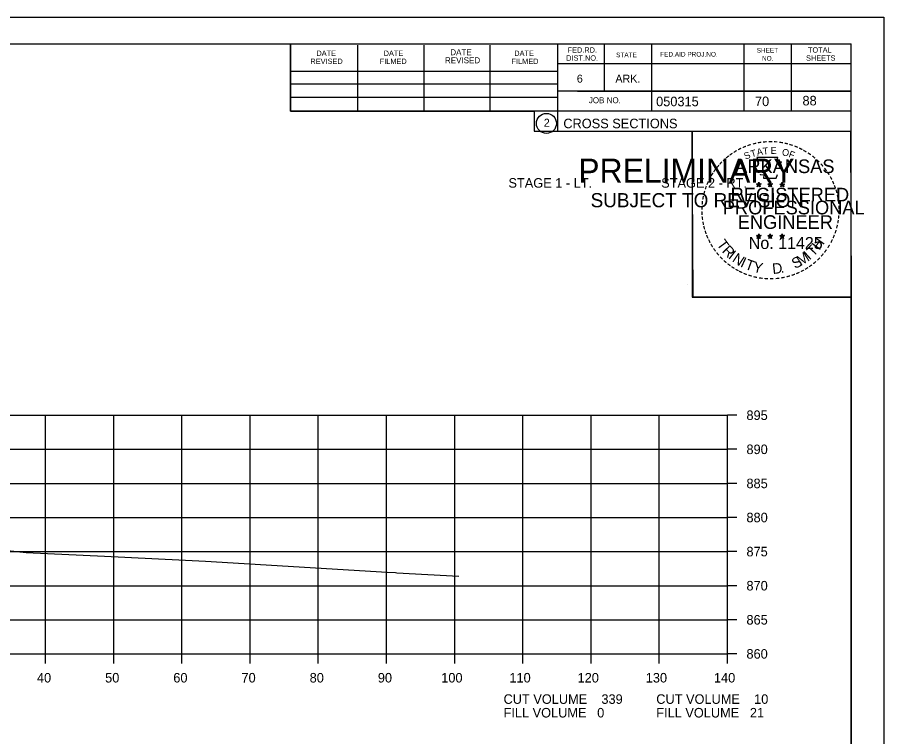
# Model space of a CAD drawing. Extents: x 1486524 to 1499135, y 326561 to 337924.
# Drawn here: x 1489018.7 to 1489145.8, y 332460.5 to 332566 of the extents above; entities that cross this region are included whole.
import ezdxf

# ---------------------------------------------------------------- set-up
doc = ezdxf.new("R2010")
doc.units = 0
for name, color, linetype in [('Default', 7, 'Continuous'), ('E_Const Align', 7, 'Continuous'), ('E_Const Align Station', 7, 'Continuous'), ('E_Ownership Information', 7, 'Continuous'), ('E_Property Line', 7, 'Continuous'), ('E_Quarter Calls', 7, 'Continuous'), ('E_Section Line', 7, 'Continuous'), ('E_Station Offset', 7, 'Continuous'), ('E_Tract Number', 7, 'Continuous'), ('S_SIXTEEN_SECTION', 7, 'Continuous')]:
    doc.layers.add(name, color=color, linetype=linetype)

msp = doc.modelspace()

# ---------------------------------------------------------------- linework, layer by layer
at = {"layer": 'E_Const Align'}
for p, q in [((1489122.89, 332472.61), (1489122.89, 332507.61)), ((1489124.29, 332507.61), (1489122.89, 332507.61)), ((1489124.29, 332502.61), (1489122.89, 332502.61)), ((1489124.29, 332497.61), (1489122.89, 332497.61)), ((1489124.29, 332492.61), (1489122.89, 332492.61)), ((1489124.29, 332487.61), (1489122.89, 332487.61)), ((1489124.29, 332482.61), (1489122.89, 332482.61)), ((1489124.29, 332477.61), (1489122.89, 332477.61)), ((1488842.89, 332472.61), (1489122.89, 332472.61)), ((1489022.89, 332471.21), (1489022.89, 332472.61)), ((1489032.89, 332471.21), (1489032.89, 332472.61)), ((1489042.89, 332471.21), (1489042.89, 332472.61)), ((1489052.89, 332471.21), (1489052.89, 332472.61)), ((1489062.89, 332471.21), (1489062.89, 332472.61)), ((1489072.89, 332471.21), (1489072.89, 332472.61)), ((1489082.89, 332471.21), (1489082.89, 332472.61)), ((1489092.89, 332471.21), (1489092.89, 332472.61)), ((1489102.89, 332471.21), (1489102.89, 332472.61)), ((1489112.89, 332471.21), (1489112.89, 332472.61)), ((1489122.89, 332471.21), (1489122.89, 332472.61)), ((1489124.29, 332472.61), (1489122.89, 332472.61))]:
    msp.add_line(p, q, dxfattribs=at)
at = {"layer": 'E_Ownership Information'}
for p, q in [((1488842.89, 332507.61), (1489122.89, 332507.61)), ((1489022.89, 332472.61), (1489022.89, 332507.61)), ((1489032.89, 332472.61), (1489032.89, 332507.61)), ((1489042.89, 332472.61), (1489042.89, 332507.61)), ((1489052.89, 332472.61), (1489052.89, 332507.61)), ((1489062.89, 332472.61), (1489062.89, 332507.61)), ((1489072.89, 332472.61), (1489072.89, 332507.61)), ((1489082.89, 332472.61), (1489082.89, 332507.61)), ((1489092.89, 332472.61), (1489092.89, 332507.61)), ((1489102.89, 332472.61), (1489102.89, 332507.61)), ((1489112.89, 332472.61), (1489112.89, 332507.61)), ((1489122.89, 332472.61), (1489122.89, 332507.61)), ((1488842.89, 332502.61), (1489122.89, 332502.61)), ((1488842.89, 332497.61), (1489122.89, 332497.61)), ((1488842.89, 332492.61), (1489122.89, 332492.61)), ((1488842.89, 332487.61), (1489122.89, 332487.61)), ((1488842.89, 332482.61), (1489122.89, 332482.61)), ((1488842.89, 332477.61), (1489122.89, 332477.61)), ((1488842.89, 332472.61), (1489122.89, 332472.61))]:
    msp.add_line(p, q, dxfattribs=at)
at = {"layer": 'E_Property Line'}
for p, q in [((1488824.89, 332562.07), (1489141.07, 332562.07)), ((1489058.81, 332552.19), (1489058.81, 332562.07)), ((1489068.67, 332552.19), (1489068.67, 332561.87)), ((1489078.43, 332552.19), (1489078.43, 332561.87)), ((1489088.11, 332552.19), (1489088.11, 332561.87)), ((1489097.97, 332562.07), (1489097.97, 332549.27)), ((1489104.81, 332562.07), (1489104.81, 332555.13)), ((1489111.75, 332562.07), (1489111.75, 332552.19)), ((1489125.33, 332562.07), (1489125.33, 332552.19)), ((1489132.27, 332562.07), (1489132.27, 332552.19)), ((1489141.07, 332356.61), (1489141.07, 332562.07)), ((1489058.81, 332558.05), (1489097.97, 332558.05)), ((1489141.07, 332559.13), (1489097.97, 332559.13)), ((1489141.07, 332559.15), (1489141.07, 332559.15)), ((1489058.81, 332556.19), (1489097.97, 332556.19)), ((1489058.81, 332552.19), (1489058.81, 332554.25)), ((1489058.81, 332554.25), (1489097.97, 332554.25)), ((1489141.07, 332555.13), (1489097.97, 332555.13)), ((1489100.93, 332555.13), (1489141.07, 332555.13)), ((1489141.07, 332552.19), (1489058.81, 332552.19)), ((1489097.97, 332549.27), (1489141.07, 332549.27))]:
    msp.add_line(p, q, dxfattribs=at)
msp.add_circle((1489096.35, 332550.41), 1.47, dxfattribs=at)
at = {"layer": 'E_Quarter Calls'}
for p, q in [((1488812.48, 332565.97), (1489145.82, 332565.97)), ((1489117.1, 332526.82), (1489117.1, 332526.82))]:
    msp.add_line(p, q, dxfattribs=at)
for points in [[(1488812.48, 332565.97), (1489145.82, 332565.97), (1489145.82, 332352.63), (1488812.48, 332352.63)], [(1489058.81, 332562.07), (1489058.81, 332552.19), (1489094.54, 332552.19), (1489094.54, 332549.27), (1489117.74, 332549.27), (1489117.74, 332524.94), (1489141.07, 332524.94), (1489141.07, 332356.61), (1488824.89, 332356.61), (1488824.89, 332562.07)], [(1489117.74, 332549.27), (1489140.94, 332549.27), (1489141.07, 332524.94), (1489117.86, 332524.94)]]:
    msp.add_lwpolyline(points, close=True, dxfattribs=at)
at = {"layer": 'E_Tract Number'}
msp.add_lwpolyline([(1489012.23, 332488.33), (1489020.02, 332487.49), (1489031.53, 332486.94), (1489042.41, 332486.41), (1489046.33, 332486.19), (1489072.97, 332484.61), (1489074.23, 332484.54), (1489074.41, 332484.52), (1489083.5, 332483.99)], dxfattribs=at)
at = {"layer": 'S_SIXTEEN_SECTION'}
for p, q in [((1489127.15, 332541.53), (1489127.5, 332541.42)), ((1489127.15, 332541.53), (1489127.4, 332541.48)), ((1489127.15, 332541.53), (1489127.39, 332541.41)), ((1489127.28, 332541.12), (1489127.5, 332541.42)), ((1489127.5, 332541.78), (1489127.46, 332541.53)), ((1489127.5, 332541.42), (1489127.5, 332541.78)), ((1489127.5, 332541.78), (1489127.55, 332541.53)), ((1489127.85, 332541.53), (1489127.5, 332541.42)), ((1489127.71, 332541.12), (1489127.5, 332541.42)), ((1489127.85, 332541.53), (1489127.56, 332541.48)), ((1489127.71, 332541.12), (1489127.58, 332541.41)), ((1489127.85, 332541.53), (1489127.64, 332541.43)), ((1489128.82, 332541.53), (1489129.17, 332541.42)), ((1489128.82, 332541.53), (1489129.07, 332541.48)), ((1489128.82, 332541.53), (1489129.06, 332541.41)), ((1489128.95, 332541.12), (1489129.17, 332541.42)), ((1489129.17, 332541.78), (1489129.13, 332541.53)), ((1489129.17, 332541.42), (1489129.17, 332541.78)), ((1489129.17, 332541.78), (1489129.22, 332541.53)), ((1489129.52, 332541.53), (1489129.17, 332541.42)), ((1489129.38, 332541.12), (1489129.17, 332541.42)), ((1489129.52, 332541.53), (1489129.23, 332541.48)), ((1489129.38, 332541.12), (1489129.25, 332541.41)), ((1489129.52, 332541.53), (1489129.31, 332541.43)), ((1489130.58, 332541.52), (1489130.93, 332541.41)), ((1489130.58, 332541.52), (1489130.84, 332541.47)), ((1489130.58, 332541.52), (1489130.82, 332541.39)), ((1489130.72, 332541.11), (1489130.93, 332541.41)), ((1489130.93, 332541.77), (1489130.89, 332541.52)), ((1489130.93, 332541.41), (1489130.93, 332541.77)), ((1489130.93, 332541.77), (1489130.98, 332541.52)), ((1489131.28, 332541.52), (1489130.93, 332541.41)), ((1489131.15, 332541.11), (1489130.93, 332541.41)), ((1489131.28, 332541.52), (1489130.99, 332541.47)), ((1489131.15, 332541.11), (1489131.01, 332541.4)), ((1489131.28, 332541.52), (1489131.08, 332541.41)), ((1489127.28, 332541.12), (1489127.41, 332541.36)), ((1489127.28, 332541.12), (1489127.5, 332541.34)), ((1489127.71, 332541.12), (1489127.5, 332541.33)), ((1489128.95, 332541.12), (1489129.08, 332541.36)), ((1489128.95, 332541.12), (1489129.17, 332541.34)), ((1489129.38, 332541.12), (1489129.17, 332541.33)), ((1489130.72, 332541.11), (1489130.84, 332541.35)), ((1489130.72, 332541.11), (1489130.93, 332541.33)), ((1489131.15, 332541.11), (1489130.93, 332541.32)), ((1489127.15, 332533.96), (1489127.5, 332533.84)), ((1489127.15, 332533.96), (1489127.4, 332533.91)), ((1489127.15, 332533.96), (1489127.38, 332533.83)), ((1489127.28, 332533.55), (1489127.5, 332533.84)), ((1489127.28, 332533.55), (1489127.41, 332533.79)), ((1489127.5, 332534.21), (1489127.45, 332533.96)), ((1489127.5, 332533.84), (1489127.5, 332534.21)), ((1489127.5, 332534.21), (1489127.54, 332533.96)), ((1489127.84, 332533.96), (1489127.5, 332533.84)), ((1489127.71, 332533.55), (1489127.5, 332533.84)), ((1489127.84, 332533.96), (1489127.56, 332533.91)), ((1489127.71, 332533.55), (1489127.57, 332533.84)), ((1489127.84, 332533.96), (1489127.64, 332533.85)), ((1489128.82, 332533.96), (1489129.16, 332533.84)), ((1489128.82, 332533.96), (1489129.07, 332533.91)), ((1489128.82, 332533.96), (1489129.05, 332533.83)), ((1489128.95, 332533.55), (1489129.16, 332533.84)), ((1489128.95, 332533.55), (1489129.07, 332533.79)), ((1489129.16, 332534.21), (1489129.12, 332533.96)), ((1489129.16, 332533.84), (1489129.16, 332534.21)), ((1489129.16, 332534.21), (1489129.21, 332533.96)), ((1489129.51, 332533.96), (1489129.16, 332533.84)), ((1489129.38, 332533.55), (1489129.16, 332533.84)), ((1489129.51, 332533.96), (1489129.23, 332533.91)), ((1489129.38, 332533.55), (1489129.24, 332533.84)), ((1489129.51, 332533.96), (1489129.31, 332533.85)), ((1489130.58, 332533.95), (1489130.93, 332533.83)), ((1489130.58, 332533.95), (1489130.84, 332533.9)), ((1489130.58, 332533.95), (1489130.82, 332533.82)), ((1489130.72, 332533.54), (1489130.93, 332533.83)), ((1489130.72, 332533.54), (1489130.84, 332533.78)), ((1489130.93, 332534.2), (1489130.89, 332533.95)), ((1489130.93, 332533.83), (1489130.93, 332534.2)), ((1489130.93, 332534.2), (1489130.98, 332533.95)), ((1489131.28, 332533.95), (1489130.93, 332533.83)), ((1489131.14, 332533.54), (1489130.93, 332533.83)), ((1489131.28, 332533.95), (1489130.99, 332533.9)), ((1489131.14, 332533.54), (1489131.01, 332533.83)), ((1489131.28, 332533.95), (1489131.07, 332533.84)), ((1489127.28, 332533.55), (1489127.49, 332533.76)), ((1489127.71, 332533.55), (1489127.49, 332533.76)), ((1489128.95, 332533.55), (1489129.16, 332533.76)), ((1489129.38, 332533.55), (1489129.16, 332533.76)), ((1489130.72, 332533.54), (1489130.93, 332533.75)), ((1489131.14, 332533.54), (1489130.93, 332533.75))]:
    msp.add_line(p, q, dxfattribs=at)
for points in [[(1489127.19, 332545.41), (1489127.46, 332544.58)], [(1489130.7, 332544.48), (1489130.84, 332544.77), (1489130.16, 332544.74), (1489130.31, 332545.41), (1489127.19, 332545.41)], [(1489127.68, 332542.98), (1489127.68, 332542.9), (1489128.25, 332542.88), (1489128.19, 332542.4), (1489130.06, 332542.4), (1489130.26, 332542.94)], [(1489127.5, 332541.78), (1489127.71, 332541.12), (1489127.15, 332541.53), (1489127.85, 332541.53), (1489127.28, 332541.12), (1489127.5, 332541.78)], [(1489129.17, 332541.78), (1489129.38, 332541.12), (1489128.82, 332541.53), (1489129.52, 332541.53), (1489128.95, 332541.12), (1489129.17, 332541.78)], [(1489130.93, 332541.77), (1489131.15, 332541.11), (1489130.58, 332541.52), (1489131.28, 332541.52), (1489130.72, 332541.11), (1489130.93, 332541.77)], [(1489127.5, 332534.21), (1489127.71, 332533.55), (1489127.15, 332533.96), (1489127.84, 332533.96), (1489127.28, 332533.55), (1489127.5, 332534.21)], [(1489129.16, 332534.21), (1489129.38, 332533.55), (1489128.82, 332533.96), (1489129.51, 332533.96), (1489128.95, 332533.55), (1489129.16, 332534.21)], [(1489130.93, 332534.2), (1489131.14, 332533.54), (1489130.58, 332533.95), (1489131.28, 332533.95), (1489130.72, 332533.54), (1489130.93, 332534.2)]]:
    msp.add_lwpolyline(points, dxfattribs=at)
for centre, radius in [((1489127.5, 332541.42), 0.172), ((1489127.5, 332541.42), 0.145), ((1489127.5, 332541.42), 0.116), ((1489127.5, 332541.42), 0.0991), ((1489127.5, 332541.42), 0.0747), ((1489127.5, 332541.42), 0.0495), ((1489127.5, 332541.42), 0.0296), ((1489129.17, 332541.42), 0.172), ((1489129.17, 332541.42), 0.145), ((1489129.17, 332541.42), 0.116), ((1489129.17, 332541.42), 0.0991), ((1489129.17, 332541.42), 0.0747), ((1489129.17, 332541.42), 0.0495), ((1489129.17, 332541.42), 0.0296), ((1489130.93, 332541.4), 0.172), ((1489130.93, 332541.4), 0.145), ((1489130.93, 332541.4), 0.116), ((1489130.93, 332541.4), 0.0991), ((1489130.93, 332541.4), 0.0747), ((1489130.93, 332541.4), 0.0495), ((1489130.93, 332541.4), 0.0296), ((1489127.49, 332533.84), 0.172), ((1489127.49, 332533.84), 0.145), ((1489127.49, 332533.84), 0.116), ((1489127.49, 332533.84), 0.0991), ((1489127.49, 332533.84), 0.0747), ((1489127.49, 332533.84), 0.0495), ((1489127.49, 332533.84), 0.0296), ((1489129.16, 332533.84), 0.172), ((1489129.16, 332533.84), 0.145), ((1489129.16, 332533.84), 0.116), ((1489129.16, 332533.84), 0.0991), ((1489129.16, 332533.84), 0.0747), ((1489129.16, 332533.84), 0.0495), ((1489129.16, 332533.84), 0.0296), ((1489130.93, 332533.83), 0.172), ((1489130.93, 332533.83), 0.145), ((1489130.93, 332533.83), 0.116), ((1489130.93, 332533.83), 0.0991), ((1489130.93, 332533.83), 0.0747), ((1489130.93, 332533.83), 0.0495), ((1489130.93, 332533.83), 0.0296)]:
    msp.add_circle(centre, radius, dxfattribs=at)

# ---------------------------------------------------------------- texts
at = {"layer": 'Default'}
for s, p in [('STAGE 1 - LT.', (1489090.78, 332540.98)), ('STAGE 2 - RT.', (1489113.18, 332540.98))]:
    msp.add_text(s, height=1.4, dxfattribs=at).set_placement(p)
at = {"layer": 'E_Const Align Station'}
for s, p in [('895', (1489125.69, 332506.91)), ('890', (1489125.69, 332501.91)), ('885', (1489125.69, 332496.91)), ('880', (1489125.69, 332491.91)), ('875', (1489125.69, 332486.91)), ('870', (1489125.69, 332481.91)), ('865', (1489125.69, 332476.91)), ('860', (1489125.69, 332471.91)), ('40', (1489021.62, 332468.41)), ('50', (1489031.62, 332468.41)), ('60', (1489041.62, 332468.41)), ('70', (1489051.62, 332468.41)), ('80', (1489061.62, 332468.41)), ('90', (1489071.62, 332468.41)), ('100', (1489080.92, 332468.41)), ('110', (1489090.92, 332468.41)), ('120', (1489100.92, 332468.41)), ('130', (1489110.92, 332468.41)), ('140', (1489120.92, 332468.41)), ('CUT VOLUME    339', (1489090.06, 332465.28)), ('CUT VOLUME    10', (1489112.46, 332465.28)), ('FILL VOLUME   0', (1489090.06, 332463.28)), ('FILL VOLUME   21', (1489112.46, 332463.28))]:
    msp.add_text(s, height=1.4, dxfattribs=at).set_placement(p)
at = {"layer": 'E_Property Line'}
for s, height, p in [('DATE', 0.782, (1489062.61, 332560.31)), ('DATE', 0.782, (1489072.47, 332560.31)), ('DATE', 0.879, (1489082.25, 332560.41)), ('DATE', 0.782, (1489091.63, 332560.31)), ('FED.RD.', 0.782, (1489099.45, 332560.79)), ('STATE', 0.684, (1489106.57, 332560.11)), ('FED.AID PROJ.NO.', 0.684, (1489113.03, 332560.21)), ('SHEET', 0.684, (1489127.19, 332560.79)), ('TOTAL', 0.782, (1489134.71, 332560.79)), ('REVISED', 0.782, (1489061.73, 332559.13)), ('FILMED', 0.782, (1489071.89, 332559.13)), ('REVISED', 0.879, (1489081.47, 332559.23)), ('FILMED', 0.782, (1489091.23, 332559.13)), ('DIST.NO.', 0.782, (1489099.25, 332559.61)), ('NO.', 0.684, (1489127.97, 332559.61)), ('SHEETS', 0.782, (1489134.43, 332559.61)), ('6', 1.17, (1489100.81, 332556.39)), ('ARK.', 1.172, (1489106.47, 332556.39)), ('JOB NO.', 0.879, (1489102.57, 332553.37)), ('050315', 1.4, (1489112.44, 332552.93)), ('2', 1.17, (1489095.97, 332549.92)), ('CROSS SECTIONS', 1.4, (1489098.83, 332549.7))]:
    msp.add_text(s, height=height, rotation=360, dxfattribs=at).set_placement(p)
at = {"layer": 'E_Section Line'}
for s, height, p in [('PRELIMINARY', 3.5, (1489101.02, 332541.74)), ('DWB', 0.01, (1489101.76, 332543.59)), ('SUBJECT TO REVISION', 2.0751, (1489102.83, 332538.11))]:
    msp.add_text(s, height=height, rotation=360, dxfattribs=at).set_placement(p)
at = {"layer": 'E_Station Offset'}
for s, p in [('70', (1489126.94, 332552.95)), ('88', (1489133.91, 332553.05))]:
    msp.add_text(s, height=1.4, dxfattribs=at).set_placement(p)
at = {"layer": 'S_SIXTEEN_SECTION'}
for s, height, rotation, p in [('-', 1.6, 5.8968, (1489128.1, 332547.05)), ('-', 1.6, 0.1862, (1489128.87, 332547.12)), ('-', 1.6, 357.743, (1489129.59, 332547.11)), ('-', 1.6, 34.0636, (1489124.08, 332545.58)), ('-', 1.6, 28.7918, (1489124.67, 332545.95)), ('-', 1.6, 24.3072, (1489125.31, 332546.26)), ('-', 1.6, 19.1761, (1489125.94, 332546.53)), ('T', 1, 16.4036, (1489126.46, 332545.42)), ('-', 1.6, 13.6301, (1489126.69, 332546.77)), ('A', 1, 11.2132, (1489127.29, 332545.67)), ('-', 1.6, 10.2193, (1489127.37, 332546.94)), ('T', 1, 6.0228, (1489128.14, 332545.83)), ('E', 1, 0.8323, (1489129.24, 332545.94)), ('-', 1.6, 352.1617, (1489130.34, 332547.05)), ('O', 1, 350.4515, (1489130.84, 332545.73)), ('-', 1.6, 347.2049, (1489131.05, 332546.94)), ('-', 1.6, 342.3362, (1489131.69, 332546.78)), ('-', 1.6, 337.8551, (1489132.42, 332546.56)), ('-', 1.6, 334.1211, (1489133.06, 332546.29)), ('-', 1.6, 329.6409, (1489133.63, 332546)), ('-', 1.6, 42.9622, (1489122.59, 332544.39)), ('-', 1.6, 38.9507, (1489123.02, 332544.8)), ('-', 1.6, 36.2317, (1489123.5, 332545.18)), ('S', 1, 21.594, (1489125.55, 332545.08)), ('F', 1, 340.0707, (1489131.8, 332545.5)), ('-', 1.6, 325.8627, (1489134.28, 332545.64)), ('-', 1.6, 320.5297, (1489134.89, 332545.22)), ('-', 1.6, 50.6142, (1489121.74, 332543.42)), ('-', 1.6, 48.423, (1489122.14, 332543.91)), ('ARKANSAS', 2, 360, (1489124.04, 332543.12)), ('-', 1.6, 315.5786, (1489135.49, 332544.73)), ('-', 1.6, 309.8797, (1489136.06, 332544.18)), ('-', 1.6, 58.0706, (1489121, 332542.33)), ('-', 1.6, 54.2325, (1489121.32, 332542.86)), ('-', 1.6, 306.6522, (1489136.58, 332543.58)), ('-', 1.4, 303.6753, (1489137.07, 332543.01)), ('-', 1.6, 299.6684, (1489137.39, 332542.4)), ('-', 1.6, 67.7743, (1489120.43, 332541.1)), ('-', 1.6, 62.8713, (1489120.69, 332541.72)), ('DWB', 0.01, 360, (1489127.49, 332541.41)), ('DWB', 0.01, 360, (1489129.16, 332541.41)), ('DWB', 0.01, 360, (1489130.92, 332541.4)), ('-', 1.6, 294.6628, (1489137.71, 332541.79)), ('-', 1.6, 75.461, (1489120.01, 332539.76)), ('-', 1.6, 72.3945, (1489120.21, 332540.47)), ('REGISTERED', 2, 360, (1489123.37, 332538.97)), ('-', 1.6, 290.5728, (1489137.97, 332541.21)), ('-', 1.6, 285.1233, (1489138.2, 332540.63)), ('-', 1.6, 85.1863, (1489119.8, 332538.36)), ('-', 1.6, 81.2013, (1489119.88, 332539.05)), ('PROFESSIONAL', 2, 360, (1489122.22, 332537.07)), ('-', 1.6, 280.5493, (1489138.4, 332539.89)), ('-', 1.6, 276.5962, (1489138.56, 332539.12)), ('-', 1.6, 89.0622, (1489119.78, 332537.66)), ('-', 1.6, 274.3301, (1489138.62, 332538.4)), ('-', 1.6, 269.9407, (1489138.66, 332537.77)), ('-', 1.6, 94.1959, (1489119.81, 332536.93)), ('-', 1.6, 98.9479, (1489119.89, 332536.26)), ('ENGINEER', 2, 360, (1489124.41, 332534.94)), ('-', 1.6, 263.5172, (1489138.64, 332537.1)), ('-', 1.6, 101.7149, (1489120.02, 332535.53)), ('-', 1.6, 105.4578, (1489120.18, 332534.94)), ('-', 1.6, 255.7626, (1489138.46, 332535.77)), ('-', 1.6, 260.9953, (1489138.57, 332536.45)), ('-', 1.6, 109.0874, (1489120.4, 332534.3)), ('-', 1.6, 114.0643, (1489120.65, 332533.71)), ('No. 11425', 1.757, 360, (1489126.03, 332531.99)), ('DWB', 0.01, 360, (1489127.48, 332533.84)), ('DWB', 0.01, 360, (1489129.15, 332533.84)), ('DWB', 0.01, 360, (1489130.92, 332533.83)), ('-', 1.6, 247.8887, (1489138.05, 332534.38)), ('-', 1.6, 252.8681, (1489138.28, 332535.05)), ('-', 1.6, 115.7289, (1489120.96, 332533.09)), ('-', 1.6, 120.4471, (1489121.31, 332532.5)), ('T', 1.54, 306.0406, (1489121.25, 332532.68)), ('R', 1.54, 314.005, (1489122.02, 332531.63)), ('T', 1.54, 46.6444, (1489135.49, 332530.78)), ('H', 1.54, 54.6088, (1489136.38, 332531.72)), ('-', 1.6, 239.0712, (1489137.4, 332533)), ('-', 1.6, 244.6197, (1489137.79, 332533.75)), ('-', 1.6, 125.8934, (1489121.72, 332531.94)), ('-', 1.6, 130.7181, (1489122.18, 332531.39)), ('I', 1.54, 321.9694, (1489122.92, 332530.7)), ('N', 1.54, 326.5002, (1489123.49, 332530.23)), ('M', 1.54, 32.6563, (1489133.64, 332529.45)), ('I', 1.54, 42.1136, (1489134.92, 332530.3)), ('-', 1.6, 231.2538, (1489136.56, 332531.78)), ('-', 1.6, 233.8452, (1489136.99, 332532.34)), ('-', 1.6, 134.2238, (1489122.7, 332530.85)), ('-', 1.6, 138.9338, (1489123.22, 332530.38)), ('I', 1.54, 335.3603, (1489124.69, 332529.44)), ('T', 1.54, 339.8912, (1489125.35, 332529.12)), ('Y', 1.54, 347.8556, (1489126.57, 332528.67)), ('S', 1.54, 26.9312, (1489132.8, 332529.04)), ('-', 1.6, 221.0851, (1489135.56, 332530.7)), ('-', 1.6, 225.7653, (1489136.09, 332531.21)), ('-', 1.6, 144.6463, (1489123.78, 332529.98)), ('-', 1.6, 148.0898, (1489124.34, 332529.61)), ('-', 1.6, 151.5704, (1489124.92, 332529.28)), ('-', 1.6, 154.6002, (1489125.44, 332529.03)), ('D', 1.54, 6.3969, (1489129.56, 332528.31)), ('.', 1.54, 13.7642, (1489130.75, 332528.44)), ('-', 1.6, 207.3568, (1489133.92, 332529.5)), ('-', 1.6, 212.2491, (1489134.48, 332529.85)), ('-', 1.6, 215.7363, (1489135.01, 332530.23)), ('-', 1.6, 158.5612, (1489126.06, 332528.78)), ('-', 1.6, 162.7983, (1489126.75, 332528.57)), ('-', 1.6, 167.5555, (1489127.46, 332528.4)), ('-', 1.6, 173.1155, (1489128.24, 332528.29)), ('-', 1.6, 176.5183, (1489128.98, 332528.24)), ('-', 1.6, 181.5918, (1489129.73, 332528.26)), ('-', 1.6, 185.8167, (1489130.54, 332528.33)), ('-', 1.6, 191.2858, (1489131.27, 332528.47)), ('-', 1.6, 195.4743, (1489132, 332528.67)), ('-', 1.6, 200.7184, (1489132.68, 332528.91)), ('-', 1.6, 204.2516, (1489133.3, 332529.18))]:
    msp.add_text(s, height=height, rotation=rotation, dxfattribs=at).set_placement(p)

doc.saveas('drawing.dxf')
